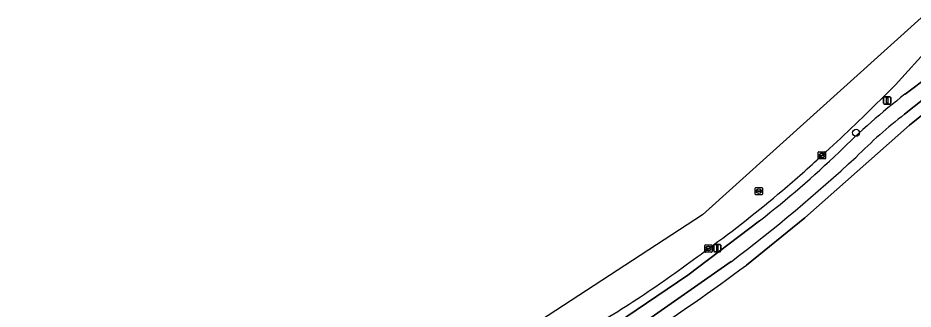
# Model space of a CAD drawing. Extents: x 162661 to 163484, y 380247 to 381230.
# Drawn here: x 162936.2 to 163061.2, y 380885.6 to 380926.2 of the extents above; entities that cross this region are included whole.
import ezdxf

# ---------------------------------------------------------------- set-up
doc = ezdxf.new("R2010")
doc.units = 0
for name, color, linetype in [('IMGEO_Berm_open', 7, 'Continuous'), ('IMGEO_Boom', 7, 'Continuous'), ('IMGEO_Erf', 7, 'Continuous'), ('IMGEO_Fietspad_open', 7, 'Continuous'), ('IMGEO_Kolk', 7, 'Continuous'), ('IMGEO_Lichtmast', 7, 'Continuous'), ('IMGEO_Rijbaan_lokaal_gesloten', 7, 'Continuous'), ('IMGEO_Rioolput', 7, 'Continuous'), ('IMGEO_Voetpad_open', 7, 'Continuous')]:
    doc.layers.add(name, color=color, linetype=linetype)

msp = doc.modelspace()

# ---------------------------------------------------------------- linework, layer by layer
at = {"layer": 'IMGEO_Berm_open'}
for points in [[(163060.11, 380915.56), (163063.73, 380918.29), (163063.92, 380918.52), (163064.11, 380918.74), (163068.2, 380922.32), (163071.45, 380925.39)], [(163066.04, 380924.86), (163065.09, 380923.82), (163063.66, 380922.26), (163058.78, 380916.87), (163056.67, 380914.8)], [(163021.13, 380884.45), (163029.77, 380890.28), (163039.8, 380897.89)]]:
    msp.add_lwpolyline(points, dxfattribs=at)
for centre, radius, start, end in [((163121.57, 380836.23), 100.35, 127.7709, 134.775), ((162921.69, 381048.31), 189.85, 311.9074, 315.3126), ((162950.82, 381012.18), 144.84, 307.9024, 313.7014), ((162961.7, 380999.06), 126.51, 309.9778, 313.3202), ((162930.52, 381034.72), 173.88, 305.975, 310.3017), ((162875.86, 381104.62), 262.57, 304.4106, 306.6673), ((162940.5, 381012.87), 150.36, 299.9769, 303.8473)]:
    msp.add_arc(centre, radius, start, end, dxfattribs=at)
at = {"layer": 'IMGEO_Boom'}
msp.add_circle((163053.27, 380910.17), 0.489, dxfattribs=at)
at = {"layer": 'IMGEO_Erf'}
msp.add_lwpolyline([(163042.07, 380863.72), (163043.65, 380860.03), (163043.71, 380859.9), (163045.36, 380860.59), (163046.63, 380857.66), (163068.5, 380865.53), (163071.72, 380858.7), (163079.43, 380861.8), (163074.79, 380881.48), (163072.25, 380892.25), (163066.66, 380915.99), (163060.75, 380911.26), (163053.43, 380904.78), (163046.11, 380898.29), (163037.96, 380891.7)], dxfattribs=at)
msp.add_arc((162854.17, 381139.65), 308.64, 303.2098, 306.5459, dxfattribs=at)
at = {"layer": 'IMGEO_Fietspad_open'}
for points in [[(163060.04, 380912.78), (163066.57, 380917.95), (163072.15, 380923.12), (163073.92, 380924.75)], [(163064.11, 380918.74), (163063.92, 380918.52), (163063.73, 380918.29), (163060.11, 380915.56)], [(163039.8, 380897.89), (163029.77, 380890.28), (163021.13, 380884.45)], [(163014.1, 380877.93), (163022.35, 380882.74), (163035.85, 380892.21)]]:
    msp.add_lwpolyline(points, dxfattribs=at)
for centre, radius, start, end in [((163121.57, 380836.23), 100.35, 127.7709, 134.775), ((163108.27, 380851.5), 77.98, 128.2061, 134.8504), ((162900.16, 381072.09), 225.32, 307.03, 312.8091), ((162950.82, 381012.18), 144.84, 307.9024, 313.7014)]:
    msp.add_arc(centre, radius, start, end, dxfattribs=at)
at = {"layer": 'IMGEO_Kolk'}
for p, q in [((163048, 380906.59), (163048, 380907.45)), ((163048.07, 380907.52), (163048.92, 380907.52)), ((163048.92, 380906.52), (163048.07, 380906.52)), ((163048.25, 380907.01), (163048.25, 380907.03)), ((163048.69, 380906.98), (163048.29, 380906.98)), ((163048.3, 380907.06), (163048.7, 380907.06)), ((163048.48, 380907.3), (163048.51, 380907.3)), ((163048.51, 380906.74), (163048.48, 380906.74)), ((163048.74, 380907.03), (163048.74, 380907.01)), ((163049, 380907.45), (163049, 380906.59)), ((163032.16, 380893.58), (163032.16, 380894.43)), ((163032.23, 380894.51), (163033.08, 380894.51)), ((163032.42, 380894), (163032.42, 380894.01)), ((163032.46, 380894.05), (163032.86, 380894.05)), ((163032.85, 380893.96), (163032.46, 380893.96)), ((163032.65, 380894.29), (163032.67, 380894.29)), ((163032.9, 380894.01), (163032.9, 380894)), ((163033.16, 380894.43), (163033.16, 380893.58)), ((163033.08, 380893.51), (163032.23, 380893.51)), ((163032.67, 380893.73), (163032.64, 380893.73))]:
    msp.add_line(p, q, dxfattribs=at)
for points in [[(163048, 380906.59), (163048, 380907.45)], [(163048.07, 380907.52), (163048.92, 380907.52)], [(163048.92, 380906.52), (163048.07, 380906.52)], [(163049, 380907.45), (163049, 380906.59)], [(163032.16, 380893.58), (163032.16, 380894.43)], [(163032.23, 380894.51), (163033.08, 380894.51)], [(163033.16, 380894.43), (163033.16, 380893.58)], [(163033.08, 380893.51), (163032.23, 380893.51)]]:
    msp.add_lwpolyline(points, dxfattribs=at)
for centre, radius, start, end in [((163048.07, 380907.44), 0.0765, 91.552, 178.448), ((163048.07, 380907.44), 0.0765, 91.552, 178.448), ((163048.07, 380906.59), 0.0765, 181.552, 268.448), ((163048.07, 380906.59), 0.0765, 181.552, 268.448), ((163048.3, 380907.02), 0.0403, 85.8775, 175.7526), ((163048.29, 380907.01), 0.0366, 178.938, 274.7102), ((163048.7, 380907.02), 0.043, 264.8664, 352.4533), ((163048.7, 380907.02), 0.0386, 1.7309, 96.639), ((163048.92, 380907.44), 0.0765, 1.552, 88.448), ((163048.92, 380907.44), 0.0765, 1.552, 88.448), ((163048.92, 380906.59), 0.0765, 271.552, 358.448), ((163048.92, 380906.59), 0.0765, 271.552, 358.448), ((163032.23, 380894.43), 0.0765, 91.552, 178.448), ((163032.23, 380894.43), 0.0765, 91.552, 178.448), ((163032.46, 380894.01), 0.0403, 85.8775, 175.7526), ((163032.45, 380894), 0.0366, 178.938, 274.7102), ((163032.86, 380894.01), 0.043, 264.8664, 352.4533), ((163032.86, 380894.01), 0.0386, 1.7309, 96.639), ((163033.08, 380894.43), 0.0765, 1.552, 88.448), ((163033.08, 380894.43), 0.0765, 1.552, 88.448), ((163032.23, 380893.58), 0.0765, 181.552, 268.448), ((163032.23, 380893.58), 0.0765, 181.552, 268.448), ((163033.08, 380893.58), 0.0765, 271.552, 358.448), ((163033.08, 380893.58), 0.0765, 271.552, 358.448)]:
    msp.add_arc(centre, radius, start, end, dxfattribs=at)
for centre, major_axis, ratio, start_param, end_param in [((163048.48, 380907.02), (-0.387, 0.002), 0.722429, 4.712389, 7.853982), ((163048.51, 380907.02), (-0.39, 0.002), 0.717154, 1.570796, 4.712389), ((163032.64, 380894.01), (-0.387, 0.002), 0.722429, 4.712389, 7.853982), ((163032.67, 380894.01), (-0.39, 0.002), 0.717154, 1.570796, 4.712389)]:
    msp.add_ellipse(centre, major_axis=major_axis, ratio=ratio, start_param=start_param, end_param=end_param, dxfattribs=at)
at = {"layer": 'IMGEO_Lichtmast'}
for p, q in [((163057.22, 380915.19), (163058.01, 380915.19)), ((163058.01, 380915.19), (163057.22, 380915.19)), ((163057.12, 380914.29), (163057.12, 380915.09)), ((163057.12, 380915.09), (163057.12, 380914.29)), ((163058.01, 380914.19), (163057.22, 380914.19)), ((163057.22, 380914.19), (163058.01, 380914.19)), ((163058.11, 380915.09), (163058.11, 380914.29)), ((163058.11, 380914.29), (163058.11, 380915.09)), ((163033.4, 380893.67), (163033.4, 380894.47)), ((163033.4, 380894.47), (163033.4, 380893.67)), ((163033.5, 380894.57), (163034.29, 380894.57)), ((163034.29, 380894.57), (163033.5, 380894.57)), ((163034.39, 380894.47), (163034.39, 380893.67)), ((163034.39, 380893.67), (163034.39, 380894.47)), ((163034.29, 380893.57), (163033.5, 380893.57)), ((163033.5, 380893.57), (163034.29, 380893.57))]:
    msp.add_line(p, q, dxfattribs=at)
for points in [[(163057.54, 380915.07), (163057.69, 380915.07), (163057.69, 380914.32), (163057.54, 380914.32), (163057.54, 380915.07)], [(163033.82, 380894.45), (163033.97, 380894.45), (163033.97, 380893.7), (163033.82, 380893.7), (163033.82, 380894.45)]]:
    msp.add_lwpolyline(points, dxfattribs=at)
for centre, start, end in [((163057.22, 380915.09), 90, 180), ((163057.22, 380915.09), 90, 180), ((163058.01, 380915.09), 0, 90), ((163058.01, 380915.09), 360, 90), ((163057.22, 380914.29), 180, 270), ((163057.22, 380914.29), 180, 270), ((163058.01, 380914.29), 270, 0), ((163058.01, 380914.29), 270, 0), ((163033.5, 380894.47), 90, 180), ((163033.5, 380894.47), 90, 180), ((163034.29, 380894.47), 0, 90), ((163034.29, 380894.47), 360, 90), ((163033.5, 380893.67), 180, 270), ((163033.5, 380893.67), 180, 270), ((163034.29, 380893.67), 270, 0), ((163034.29, 380893.67), 270, 0)]:
    msp.add_arc(centre, 0.1, start, end, dxfattribs=at)
at = {"layer": 'IMGEO_Rijbaan_lokaal_gesloten'}
msp.add_lwpolyline([(163056.67, 380914.8), (163058.78, 380916.87), (163063.66, 380922.26), (163065.09, 380923.82), (163062.37, 380926.22), (163031.83, 380898.73), (162999.42, 380877.6), (162961.02, 380865.35), (162866.8, 380840.19), (162811.56, 380826.61), (162795.7, 380822.17), (162797.39, 380822.39), (162802.31, 380823.19), (162819.27, 380826.94), (162821.66, 380827.48), (162822.82, 380827.79), (162826.17, 380828.55), (162826.22, 380828.56), (162830.72, 380829.57), (162842.33, 380832.23)], dxfattribs=at)
for centre, radius, start, end in [((162921.69, 381048.31), 189.85, 311.9074, 315.3126), ((162961.7, 380999.06), 126.51, 309.9778, 313.3202), ((162930.52, 381034.72), 173.88, 305.975, 310.3017), ((162875.86, 381104.62), 262.57, 304.4106, 306.6673), ((162940.5, 381012.87), 150.36, 299.9769, 303.8473)]:
    msp.add_arc(centre, radius, start, end, dxfattribs=at)
at = {"layer": 'IMGEO_Rioolput'}
for p, q in [((163039.19, 380901.6), (163039.19, 380902.45)), ((163039.26, 380902.53), (163040.12, 380902.53)), ((163040.12, 380901.53), (163039.26, 380901.53)), ((163039.45, 380902.02), (163039.45, 380902.03)), ((163039.49, 380902.07), (163039.89, 380902.07)), ((163039.89, 380901.98), (163039.49, 380901.98)), ((163039.7, 380901.75), (163039.67, 380901.75)), ((163039.68, 380902.31), (163039.7, 380902.31)), ((163039.93, 380902.03), (163039.93, 380902.02)), ((163040.19, 380902.45), (163040.19, 380901.6))]:
    msp.add_line(p, q, dxfattribs=at)
for points in [[(163039.19, 380901.6), (163039.19, 380902.45)], [(163039.26, 380902.53), (163040.12, 380902.53)], [(163040.12, 380901.53), (163039.26, 380901.53)], [(163040.19, 380902.45), (163040.19, 380901.6)]]:
    msp.add_lwpolyline(points, dxfattribs=at)
for centre, radius, start, end in [((163039.27, 380902.45), 0.0765, 91.552, 178.448), ((163039.27, 380902.45), 0.0765, 91.552, 178.448), ((163039.27, 380901.6), 0.0765, 181.552, 268.448), ((163039.27, 380901.6), 0.0765, 181.552, 268.448), ((163039.49, 380902.03), 0.0403, 85.8775, 175.7526), ((163039.48, 380902.02), 0.0366, 178.938, 274.7102), ((163039.89, 380902.03), 0.0386, 1.7309, 96.639), ((163039.89, 380902.03), 0.043, 264.8664, 352.4533), ((163040.11, 380902.45), 0.0765, 1.552, 88.448), ((163040.11, 380902.45), 0.0765, 1.552, 88.448), ((163040.11, 380901.6), 0.0765, 271.552, 358.448), ((163040.11, 380901.6), 0.0765, 271.552, 358.448)]:
    msp.add_arc(centre, radius, start, end, dxfattribs=at)
for centre, major_axis, ratio, start_param, end_param in [((163039.68, 380902.03), (-0.387, 0.002), 0.722429, 4.712389, 7.853982), ((163039.7, 380902.03), (-0.39, 0.002), 0.717154, 1.570796, 4.712389)]:
    msp.add_ellipse(centre, major_axis=major_axis, ratio=ratio, start_param=start_param, end_param=end_param, dxfattribs=at)
at = {"layer": 'IMGEO_Voetpad_open'}
for points in [[(163073.92, 380924.75), (163072.15, 380923.12), (163066.57, 380917.95), (163060.04, 380912.78)], [(163037.96, 380891.7), (163046.11, 380898.29), (163053.43, 380904.78), (163060.75, 380911.26), (163066.66, 380915.99), (163068.86, 380915.92), (163072.78, 380919.44)], [(163035.85, 380892.21), (163022.35, 380882.74), (163014.1, 380877.93)]]:
    msp.add_lwpolyline(points, dxfattribs=at)
for centre, radius, start, end in [((163108.27, 380851.5), 77.98, 128.2061, 134.8504), ((162900.16, 381072.09), 225.32, 307.03, 312.8091), ((162854.17, 381139.65), 308.64, 303.2098, 306.5459)]:
    msp.add_arc(centre, radius, start, end, dxfattribs=at)

doc.saveas('drawing.dxf')
